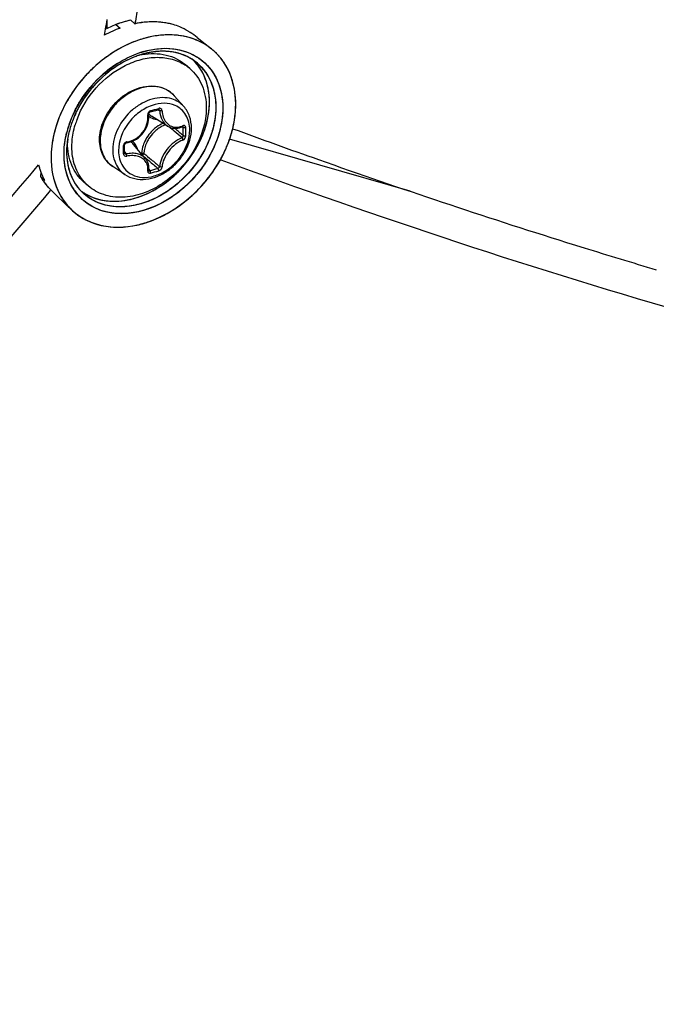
# Model space of a CAD drawing. Header units: millimetres. Extents: x 0 to 420, y 0 to 297.
# Tile 492 of 514: x 373.28 to 376.98, y 210.02 to 215.73. Entities that reach past the tile are written whole.
import ezdxf

# ---------------------------------------------------------------- set-up
doc = ezdxf.new("R2010")
doc.units = ezdxf.units.MM
doc.header["$LTSCALE"] = 23.1
doc.layers.get('0').update_dxf_attribs({"linetype": 'CONTINUOUS'})

msp = doc.modelspace()

# ---------------------------------------------------------------- linework, layer by layer
at = {"color": 7, "linetype": 'Continuous'}
for p, q in [((373.7903, 215.6782), (373.7903, 215.7289)), ((373.841, 215.7004), (373.7903, 215.6782)), ((373.841, 215.7004), (373.8655, 215.6802)), ((373.9276, 215.7254), (373.9521, 215.7052)), ((373.9541, 215.7209), (373.9514, 215.7053)), ((373.9544, 215.7204), (373.9519, 215.7048)), ((373.9521, 215.7052), (373.9531, 215.7054)), ((373.9531, 215.7054), (373.9521, 215.7052)), ((373.9531, 215.7054), (373.9521, 215.7052)), ((373.7754, 215.6388), (373.7814, 215.6742)), ((373.7759, 215.6381), (373.7817, 215.6737)), ((373.7903, 215.6782), (373.7814, 215.6742)), ((374.3131, 215.6253), (374.3954, 215.5596)), ((373.9845, 215.5244), (373.9852, 215.5246)), ((373.9845, 215.5243), (373.9852, 215.5244)), ((373.99, 215.5405), (373.9908, 215.5407)), ((373.9908, 215.5407), (373.9912, 215.5408)), ((373.9967, 215.5286), (373.9944, 215.5278)), ((373.9967, 215.5286), (373.9944, 215.5279)), ((373.8361, 215.4656), (373.8463, 215.4723)), ((374.2707, 215.445), (374.2457, 215.4667)), ((373.7137, 215.4522), (373.7132, 215.4517)), ((374.2356, 215.2251), (374.1802, 215.2876)), ((374.0405, 215.1937), (374.0554, 215.1979)), ((374.0522, 215.232), (374.0519, 215.2319)), ((374.0522, 215.232), (374.0519, 215.2319)), ((374.0847, 215.2065), (374.0959, 215.2005)), ((374.1417, 215.1113), (374.0488, 215.1688)), ((373.5556, 215.0713), (373.5558, 215.0723)), ((374.182, 215.0989), (374.1843, 215.0969)), ((374.2255, 215.107), (374.2325, 215.1033)), ((374.2293, 215.1089), (374.2284, 215.1082)), ((374.2284, 215.1082), (374.2297, 215.1086)), ((374.2297, 215.1086), (374.2303, 215.1087)), ((374.5192, 215.0968), (374.5192, 215.0969)), ((373.5614, 215.0362), (373.561, 215.0332)), ((373.562, 215.0359), (373.562, 215.0362)), ((373.5623, 215.0359), (373.5623, 215.0363)), ((375.548, 214.7339), (374.5009, 215.0361)), ((373.8923, 214.9842), (373.8922, 215.0029)), ((373.8922, 214.9556), (373.8923, 214.9791)), ((373.8923, 214.9791), (373.8923, 214.9842)), ((373.8923, 214.9625), (373.9016, 214.9501)), ((374.0138, 214.9224), (373.9438, 215.0058)), ((373.9908, 214.9552), (373.9872, 214.9542)), ((374.0005, 214.9384), (374.0161, 214.9251)), ((374.0161, 214.9251), (374.0339, 214.9101)), ((374.4523, 214.9145), (374.4472, 214.9163)), ((374.4524, 214.9143), (374.4473, 214.9162)), ((373.4068, 214.8451), (373.405, 214.8191)), ((373.8942, 214.8308), (373.8244, 214.8767)), ((374.0317, 214.8542), (374.0326, 214.8534)), ((374.0324, 214.8613), (374.0384, 214.8531)), ((374.0326, 214.8534), (374.0335, 214.8529)), ((373.405, 214.8191), (373.4286, 214.797)), ((373.4213, 214.7921), (373.4208, 214.7928)), ((373.4214, 214.7921), (373.4209, 214.7929)), ((373.4282, 214.7978), (373.4286, 214.797)), ((373.4286, 214.797), (373.4282, 214.7977)), ((373.6815, 214.7647), (373.6565, 214.7863)), ((373.4483, 214.7566), (373.4719, 214.7345)), ((373.4628, 214.7421), (373.4601, 214.7389)), ((373.4629, 214.742), (373.4603, 214.7388)), ((373.497, 214.7083), (373.4719, 214.7345)), ((373.497, 214.7083), (373.586, 214.6249)), ((373.5896, 214.6216), (373.5903, 214.621)), ((373.5896, 214.6215), (373.5903, 214.6209)), ((376.4558, 214.4376), (376.4886, 214.4273)), ((376.4886, 214.4273), (376.5575, 214.4059))]:
    msp.add_line(p, q, dxfattribs=at)
for points in [[(374.0326, 215.1707), (374.0317, 215.1812), (374.0318, 215.1826), (374.032, 215.1841), (374.0325, 215.1857), (374.0331, 215.1872), (374.034, 215.1887), (374.035, 215.19), (374.0361, 215.1912), (374.0373, 215.1922), (374.0386, 215.193), (374.04, 215.1936), (374.0405, 215.1937)], [(374.0554, 215.1979), (374.0642, 215.2004), (374.073, 215.203), (374.0879, 215.2074)], [(374.0879, 215.2074), (374.0885, 215.2076), (374.0895, 215.2077), (374.0904, 215.2076), (374.0912, 215.2074), (374.0915, 215.2073)], [(373.903, 215.0143), (373.9127, 215.0161), (373.9253, 215.0197), (373.9377, 215.0243), (373.9497, 215.03), (373.9612, 215.0368), (373.9721, 215.0445), (373.9823, 215.0532), (373.9918, 215.0626), (374.0005, 215.0729), (374.0082, 215.0837), (374.015, 215.0952), (374.0207, 215.1072), (374.0254, 215.1195), (374.0289, 215.1321), (374.0313, 215.1449), (374.0325, 215.1578), (374.0326, 215.1707)], [(374.1416, 215.1113), (374.1453, 215.1091), (374.1537, 215.1051), (374.1626, 215.102), (374.1718, 215.1), (374.1813, 215.0989)], [(374.1813, 215.0989), (374.1911, 215.0989), (374.201, 215.1), (374.211, 215.1021), (374.221, 215.1052), (374.2284, 215.1082)], [(373.8922, 215.0029), (373.8922, 215.0037), (373.8925, 215.005), (373.893, 215.0064), (373.8937, 215.0078), (373.8946, 215.0091), (373.8957, 215.0104), (373.8969, 215.0115), (373.8983, 215.0124), (373.8997, 215.0132), (373.9011, 215.0138), (373.9026, 215.0142), (373.903, 215.0143)], [(373.8929, 214.9532), (373.8926, 214.9537), (373.8923, 214.9544), (373.8922, 214.9552), (373.8922, 214.9556)], [(374.0271, 214.8999), (374.0233, 214.9083), (374.0186, 214.9162), (374.0139, 214.9224)], [(374.0317, 214.8551), (374.0325, 214.8623), (374.0327, 214.8722), (374.0318, 214.8818), (374.0299, 214.8911), (374.0271, 214.8999)], [(374.0317, 214.8542), (374.0317, 214.8542), (374.0317, 214.8541), (374.0317, 214.8542), (374.0317, 214.8545), (374.0317, 214.8551)]]:
    msp.add_lwpolyline(points, dxfattribs=at)
for centre, radius, start, end in [((359.6362, 217.9581), 14.3288, 350.82654, 351.04884), ((374.0602, 215.1092), 0.6305, 108.9539, 110.345), ((374.056, 215.1213), 0.6177, 107.5439, 108.9541), ((374.0521, 215.1338), 0.6045, 106.1132, 107.5439), ((374.0485, 215.1464), 0.5915, 104.6617, 106.1133), ((374.0452, 215.1588), 0.5786, 103.1888, 104.6617), ((374.0422, 215.1715), 0.5656, 101.6934, 103.189), ((374.0632, 215.1692), 0.5474, 98.9734, 101.6025), ((374.0632, 215.1693), 0.5473, 98.9734, 101.6041), ((374.0604, 215.1869), 0.5295, 96.6889, 98.9718), ((374.0604, 215.1869), 0.5294, 96.6886, 98.9718), ((374.0582, 215.2065), 0.5098, 93.8318, 96.6928), ((374.0568, 215.2269), 0.4893, 91.4737, 93.8283), ((374.0568, 215.2269), 0.4893, 91.4736, 93.8285), ((374.0563, 215.246), 0.4702, 88.3667, 91.4766), ((374.0567, 215.2629), 0.4533, 85.9726, 88.3618), ((374.058, 215.2796), 0.4366, 82.5485, 85.9784), ((374.06, 215.2952), 0.4208, 80.1966, 82.5411), ((374.0623, 215.3088), 0.407, 76.2109, 80.2031), ((374.0651, 215.3203), 0.3952, 74.1671, 76.2009), ((374.0695, 215.3351), 0.3798, 67.9223, 74.1936), ((374.1141, 215.0211), 0.7045, 116.3157, 118.7366), ((374.1067, 215.0361), 0.6879, 114.6896, 116.3131), ((374.0946, 215.0629), 0.6585, 110.3601, 114.7112), ((373.9842, 215.1959), 0.5414, 59.3036, 65.0967), ((374.0028, 215.2281), 0.5043, 58.4916, 59.2454), ((374.0073, 215.2355), 0.4956, 57.7228, 58.4917), ((374.1669, 215.2669), 0.3717, 66.7087, 67.7143), ((374.137, 215.0353), 0.5128, 107.2183, 110.3852), ((374.1346, 215.0427), 0.505, 106.8911, 109.0217), ((374.1341, 215.0454), 0.5024, 107.323, 109.0726), ((374.1502, 215.0285), 0.5364, 107.2419, 108.7576), ((374.1295, 215.0601), 0.4869, 106.1133, 107.3203), ((374.1323, 215.0505), 0.497, 106.0997, 107.2079), ((374.0656, 215.1245), 0.408, 100.9812, 101.3549), ((374.1315, 215.0528), 0.4945, 106.0617, 106.8866), ((374.0647, 215.1288), 0.4037, 99.9879, 100.9823), ((374.1448, 215.0462), 0.518, 106.1134, 107.3858), ((374.128, 215.0652), 0.4817, 105.9539, 106.1107), ((374.1297, 215.0591), 0.488, 105.118, 106.062), ((374.1273, 215.0677), 0.4791, 105.1131, 105.9545), ((374.1294, 215.0603), 0.4867, 104.8378, 105.8266), ((374.128, 215.0654), 0.4814, 104.2982, 105.1178), ((374.1265, 215.0706), 0.4761, 104.8171, 105.1126), ((374.1217, 215.0918), 0.4543, 97.7995, 104.9093), ((374.1245, 215.0786), 0.4678, 102.1735, 104.8241), ((374.1253, 215.0763), 0.4702, 102.206, 104.3032), ((374.1195, 215.1043), 0.4416, 97.0256, 102.2393), ((374.1199, 215.1003), 0.4456, 97.7242, 102.1899), ((374.1158, 215.1313), 0.4143, 94.7319, 97.7309), ((374.1174, 215.1178), 0.4279, 96.9692, 97.6995), ((374.1152, 215.1372), 0.4084, 93.525, 96.9991), ((374.1161, 215.1282), 0.4175, 94.7478, 96.9755), ((374.1138, 215.1573), 0.3883, 88.6153, 94.7634), ((374.1151, 215.1405), 0.4051, 93.5363, 94.7428), ((374.114, 215.1618), 0.3838, 88.6194, 93.5676), ((374.1138, 215.1629), 0.3827, 87.9835, 93.5437), ((374.1141, 215.1782), 0.3673, 87.9591, 88.5841), ((374.1143, 215.184), 0.3616, 84.9477, 88.5832), ((374.1145, 215.1872), 0.3584, 84.9412, 87.9688), ((374.1145, 215.1877), 0.3579, 84.1499, 87.9618), ((374.1153, 215.1964), 0.3491, 84.1314, 84.9312), ((374.1167, 215.2089), 0.3366, 78.4453, 84.9788), ((374.1169, 215.2106), 0.3348, 78.4309, 84.164), ((374.1171, 215.2116), 0.3339, 77.9656, 84.1741), ((374.1194, 215.2235), 0.3217, 77.9177, 78.3942), ((374.1211, 215.2317), 0.3134, 74.422, 78.4069), ((374.121, 215.2308), 0.3143, 74.4428, 77.929), ((374.1215, 215.2331), 0.3119, 73.9067, 77.9342), ((374.1229, 215.2379), 0.3069, 73.9076, 74.4307), ((374.125, 215.2454), 0.2991, 66.8711, 74.4371), ((374.1254, 215.2466), 0.2979, 66.5843, 73.9187), ((374.1257, 215.2471), 0.2972, 66.8595, 73.9346), ((374.1783, 215.2879), 0.3478, 49.0636, 51.3813), ((374.1785, 215.288), 0.3475, 49.4339, 51.3906), ((374.1786, 215.2881), 0.3474, 49.4293, 51.3842), ((374.1788, 215.2883), 0.3471, 49.062, 49.4288), ((374.179, 215.2886), 0.3468, 48.3629, 49.4333), ((374.178, 215.2875), 0.3483, 44.9652, 49.0592), ((374.1787, 215.2882), 0.3473, 48.3608, 49.0631), ((374.1769, 215.2864), 0.3498, 41.2183, 48.3492), ((374.1782, 215.2877), 0.348, 44.9615, 48.3584), ((374.1761, 215.2857), 0.3509, 41.9039, 44.9607), ((374.1763, 215.2858), 0.3507, 41.9065, 44.9646), ((374.2144, 214.9036), 0.6774, 122.9123, 132.4273), ((374.2137, 214.9046), 0.6763, 123.9467, 130.9204), ((374.1393, 215.0305), 0.5181, 109.0704, 110.4308), ((374.1286, 215.2543), 0.2895, 66.5433, 66.8256), ((374.1295, 215.2564), 0.2872, 63.2025, 66.8391), ((374.1295, 215.2563), 0.2874, 63.862, 66.5523), ((374.1299, 215.2573), 0.2863, 63.1854, 66.5489), ((374.1043, 215.2528), 0.2542, 49.1138, 56.5118), ((374.131, 215.2594), 0.2839, 62.9327, 63.8583), ((374.1314, 215.2602), 0.283, 62.9211, 63.1792), ((374.1354, 215.2678), 0.2744, 51.4497, 62.9668), ((374.1356, 215.268), 0.2742, 51.4535, 62.9817), ((374.0926, 215.2901), 0.2837, 42.6538, 45.6927), ((374.093, 215.2905), 0.2832, 42.6021, 45.7158), ((374.0917, 215.2893), 0.2849, 42.0025, 42.6552), ((374.0921, 215.2897), 0.2844, 41.9998, 42.6077), ((374.0921, 215.2897), 0.2844, 41.9994, 42.6035), ((374.0892, 215.2872), 0.2882, 34.7184, 41.9867), ((374.1265, 215.2579), 0.2877, 34.746, 51.2762), ((374.1736, 215.2834), 0.3543, 37.7797, 41.9029), ((374.1748, 215.2844), 0.3527, 41.2261, 41.9058), ((374.1738, 215.2836), 0.354, 39.5241, 41.2254), ((374.1739, 215.2837), 0.3538, 39.5218, 41.2241), ((374.1704, 215.2809), 0.3583, 34.7268, 39.5137), ((374.1723, 215.2823), 0.356, 37.7856, 39.5239), ((374.1706, 215.2811), 0.3581, 35.6838, 37.7821), ((374.1702, 215.2808), 0.3586, 35.24, 37.7844), ((374.169, 215.2799), 0.36, 35.2378, 35.6851), ((374.1681, 215.2793), 0.3612, 34.732, 35.2377), ((374.1687, 215.2797), 0.3604, 34.7269, 35.2416), ((374.1618, 215.275), 0.3688, 29.5143, 34.7143), ((374.1672, 215.2786), 0.3623, 34.1645, 34.7334), ((374.1678, 215.279), 0.3616, 34.1603, 34.7268), ((374.1614, 215.2748), 0.3692, 29.5143, 34.1452), ((374.1664, 215.2781), 0.3632, 33.6712, 34.1645), ((374.2232, 214.8933), 0.6909, 130.9008, 132.2846), ((374.2337, 214.8819), 0.7065, 132.3949, 148.8527), ((374.2343, 214.8815), 0.7072, 133.3719, 148.6065), ((374.2299, 214.8857), 0.7011, 132.452, 133.3507), ((374.065, 215.1855), 0.1539, 50.5352, 52.3899), ((374.0652, 215.1857), 0.1537, 47.2036, 50.5349), ((374.0646, 215.1851), 0.1545, 41.5302, 47.1948), ((374.2132, 214.8949), 0.6822, 148.6473, 151.2064), ((374.2086, 214.8979), 0.6767, 148.9151, 151.2116), ((374.2117, 214.8832), 0.7526, 153.6676, 157.5399), ((374.1574, 214.9285), 0.6065, 155.3125, 159.5973), ((374.1519, 214.9309), 0.6004, 155.3283, 159.6311), ((374.1566, 214.929), 0.6055, 155.3552, 159.5583), ((374.1881, 214.9083), 0.6537, 153.263, 156.1644), ((374.1851, 214.9098), 0.6504, 155.0542, 155.9788), ((374.1803, 214.9122), 0.645, 154.6479, 155.9169), ((374.1893, 214.9079), 0.6549, 154.56, 155.0548), ((374.1834, 214.9108), 0.6484, 153.6775, 154.6483), ((374.194, 214.9056), 0.6602, 153.2546, 154.5589), ((374.1866, 214.9092), 0.652, 153.1881, 153.6775), ((374.2015, 214.9018), 0.6686, 151.2113, 153.2534), ((374.1971, 214.9038), 0.6637, 151.2079, 153.1839), ((374.1682, 214.9238), 0.6182, 153.6767, 155.3664), ((374.1721, 214.9217), 0.6227, 153.6861, 155.3403), ((374.1754, 214.9204), 0.6262, 153.7083, 155.3285), ((374.1852, 214.9153), 0.6372, 151.5214, 153.6846), ((374.184, 214.9161), 0.6358, 151.5635, 153.7075), ((374.1786, 214.9186), 0.6299, 151.5063, 153.6718), ((374.0961, 215.2451), 0.0898, 224.1498, 225.1349), ((374.0963, 215.2454), 0.0901, 225.1677, 238.1926), ((373.5105, 217.1332), 2.0045, 285.3931, 286.8075), ((374.1313, 215.002), 0.2433, 109.0377, 109.2293), ((374.1918, 214.8915), 0.731, 158.1917, 158.5612), ((374.1963, 214.8897), 0.7359, 157.4707, 158.1536), ((374.1966, 214.8896), 0.7362, 157.5509, 158.1575), ((374.1345, 214.9297), 0.596, 158.9998, 166.1624), ((374.1475, 214.925), 0.6098, 160.8923, 161.8603), ((374.15, 214.924), 0.6125, 158.9515, 161.7579), ((374.1578, 214.9214), 0.6207, 158.9045, 160.8895), ((374.1566, 214.9218), 0.6194, 158.5831, 159.0453), ((374.1724, 214.9154), 0.6365, 155.9709, 158.9517), ((374.1718, 214.916), 0.6357, 155.9118, 158.9018), ((374.1679, 214.9172), 0.6317, 156.1661, 158.5763), ((374.1417, 214.9347), 0.5895, 159.5713, 160.5116), ((374.0951, 214.9727), 0.5108, 159.6814, 163.4379), ((374.1973, 214.9435), 0.202, 114.0645, 126.4053), ((374.0938, 214.9399), 0.5541, 166.3496, 168.4291), ((374.125, 214.9321), 0.5862, 161.8357, 166.3289), ((374.1203, 214.9337), 0.5813, 161.7466, 166.305), ((374.211, 214.9256), 0.2113, 135.0983, 148.1044), ((366.0447, 205.5372), 12.5417, 49.56104, 49.72441), ((366.7798, 206.3986), 11.4092, 49.26308, 49.56466), ((366.2012, 205.6006), 12.4061, 49.65654, 49.94798), ((374.1869, 215.2116), 0.1071, 290.317, 292.2631), ((374.1857, 215.2146), 0.1103, 292.2624, 294.0755), ((372.7673, 215.0796), 1.4654, 0.0023, 0.9288), ((372.8159, 215.0796), 1.4168, 359.0554, 0.003), ((372.769, 215.0787), 1.4783, 0.0024, 0.9289), ((372.8181, 215.0787), 1.4292, 359.0555, 0.003), ((374.0425, 214.9596), 0.4871, 171.3037, 173.5686), ((374.0332, 214.9605), 0.4778, 172.6447, 173.5728), ((374.0409, 214.9596), 0.4855, 172.5131, 173.5712), ((374.044, 214.9591), 0.4886, 170.9734, 172.6411), ((374.0509, 214.9583), 0.4956, 170.9622, 172.5115), ((373.9591, 215.0139), 0.3976, 177.2029, 179.9888), ((373.9696, 215.0135), 0.4082, 176.8588, 177.2136), ((373.9084, 214.9985), 0.0216, 99.0638, 106.7637), ((373.8748, 214.9478), 0.0902, 40.0257, 53.8865), ((371.745, 214.9743), 2.1407, 0.0023, 0.6425), ((371.825, 214.9743), 2.0607, 359.3452, 0.0019), ((373.8895, 214.9556), 0.00271, 351.6033, 359.3214), ((373.8596, 214.9475), 0.1114, 16.5086, 23.3442), ((381.6567, 224.0394), 11.8794, 229.89404, 230.16205), ((373.7812, 215.2877), 0.7629, 333.6777, 333.9899), ((373.787, 215.2849), 0.7565, 333.6765, 336.5845), ((373.7798, 215.2884), 0.7645, 333.6799, 333.9876), ((373.7885, 215.2842), 0.7548, 333.9855, 336.5878), ((373.7821, 215.2873), 0.762, 333.9876, 334.2589), ((381.1468, 223.3317), 11.0235, 229.81565, 230.16603), ((380.7083, 222.9022), 10.3986, 230.16047, 230.51372), ((373.7673, 215.2947), 0.7785, 330.5123, 333.6717), ((373.7666, 215.2951), 0.7793, 330.5122, 333.327), ((373.776, 215.2903), 0.7688, 333.0374, 333.3366), ((373.7776, 215.2895), 0.767, 333.3366, 333.6826), ((373.779, 215.2888), 0.7653, 333.334, 333.6776), ((373.8054, 214.9964), 0.4268, 194.7911, 196.4938), ((373.7958, 214.9935), 0.4168, 196.4914, 199.1117), ((373.7958, 214.9935), 0.4167, 196.4912, 199.112), ((373.7871, 214.9905), 0.4075, 199.1151, 200.9426), ((373.7806, 214.988), 0.4006, 200.9376, 202.4548), ((373.6636, 216.2402), 1.4368, 285.1211, 287.0773), ((373.6642, 216.2383), 1.4495, 285.1302, 287.0863), ((373.7304, 214.9974), 0.371, 208.7265, 210.7074), ((373.7725, 214.9847), 0.3918, 202.4502, 205.2408), ((373.7259, 214.9947), 0.3658, 210.7075, 212.7071), ((373.7251, 214.9942), 0.3648, 210.7055, 213.5023), ((373.7615, 214.9794), 0.3796, 205.2384, 208.5971), ((373.7614, 214.9794), 0.3795, 205.2384, 208.5963), ((373.7229, 214.9929), 0.3623, 212.7092, 213.5067), ((373.721, 214.9916), 0.36, 213.6457, 214.7264), ((373.7168, 214.9887), 0.3549, 213.6295, 220.8398), ((373.7185, 214.9898), 0.3569, 214.7252, 216.758), ((373.848, 214.9569), 0.2543, 221.708, 229.0965), ((373.7157, 214.9877), 0.3535, 216.7585, 218.8044), ((373.7134, 214.9859), 0.3505, 218.8046, 220.8622), ((373.8594, 214.9158), 0.3128, 210.7901, 214.7141), ((373.8573, 214.9147), 0.3104, 211.0881, 222.7444), ((373.8531, 214.9116), 0.3052, 214.7236, 222.4961), ((373.847, 214.9307), 0.286, 212.4396, 214.729), ((373.8424, 214.9275), 0.2804, 212.3932, 214.4557), ((373.8462, 214.9301), 0.285, 214.1929, 214.455), ((373.8458, 214.9298), 0.2845, 214.455, 214.7178), ((373.8395, 214.9255), 0.2769, 214.4595, 214.7269), ((373.8431, 214.928), 0.2813, 214.7269, 215.0192), ((373.845, 214.9293), 0.2836, 214.7319, 215.057), ((373.8377, 214.9241), 0.2746, 214.9928, 226.7807), ((373.8377, 214.9239), 0.2745, 215.0081, 226.7584), ((373.8079, 214.9611), 0.2812, 231.4053, 232.6024), ((373.8077, 214.9609), 0.2809, 231.4064, 232.5935), ((373.809, 214.9626), 0.283, 232.5931, 236.2897), ((373.8088, 214.9623), 0.2827, 232.5969, 236.2885), ((373.8105, 214.9648), 0.2857, 236.2889, 238.5573), ((373.8104, 214.9648), 0.2856, 236.2886, 238.5626), ((373.8103, 214.9645), 0.2854, 236.2874, 238.5544), ((373.8498, 214.8967), 0.3795, 208.252, 208.5027), ((373.8494, 214.8966), 0.3791, 208.289, 208.5081), ((373.8415, 214.8921), 0.3701, 208.4792, 214.6989), ((373.8289, 214.8834), 0.3548, 214.7064, 226.7754), ((373.8237, 214.8784), 0.3475, 226.8244, 227.647), ((373.8241, 214.8787), 0.348, 226.8293, 227.7933), ((373.8236, 214.8782), 0.3473, 226.8295, 227.6451), ((373.8291, 215.1428), 0.6196, 286.1189, 289.4534), ((373.8287, 215.144), 0.6209, 286.4883, 289.4526), ((373.8381, 215.1116), 0.5872, 282.3173, 286.1187), ((373.8386, 215.1096), 0.5851, 282.3116, 285.7191), ((373.8354, 215.1213), 0.5972, 285.3554, 285.7094), ((373.8344, 215.1249), 0.601, 285.7095, 286.104), ((373.8348, 215.1237), 0.5997, 285.7065, 286.1108), ((373.8335, 215.1282), 0.6044, 286.1021, 286.4733), ((373.8338, 215.1271), 0.6032, 286.1108, 286.476), ((373.8327, 215.1309), 0.6072, 286.4732, 286.7889), ((387.0885, 248.3969), 35.585, 252.78602, 253.49148)]:
    msp.add_arc(centre, radius, start, end, dxfattribs=at)
for points, knots in [([(374.1678, 218.5889), (374.1678, 218.3359), (374.1513, 217.3768), (374.0672, 216.4178), (373.9544, 215.7204)], [0, 0, 0, 0, 0.263653, 1, 1, 1, 1]), ([(374.308, 215.6108), (374.2637, 215.629), (374.1631, 215.6488), (374.0061, 215.6279), (373.8503, 215.5616), (373.7565, 215.4919), (373.713, 215.4516)], [0, 0, 0, 0, 0.222342, 0.46366, 0.724676, 1, 1, 1, 1]), ([(374.3068, 215.6113), (374.261, 215.6299), (374.1568, 215.6495), (374.0528, 215.6338), (374.001, 215.6188)], [0, 0, 0, 0, 0.478686, 1, 1, 1, 1]), ([(374.001, 215.6188), (373.9753, 215.6114), (373.8705, 215.5734), (373.7757, 215.5096), (373.7137, 215.4522)], [0, 0, 0, 0, 0.240548, 1, 1, 1, 1]), ([(373.8463, 215.4723), (373.8578, 215.4797), (373.9033, 215.5071), (373.9524, 215.5287), (373.99, 215.5405)], [0, 0, 0, 0, 0.256627, 1, 1, 1, 1]), ([(373.9912, 215.5408), (374.0487, 215.5587), (374.1656, 215.5747), (374.2793, 215.5359), (374.3238, 215.505)], [0, 0, 0, 0, 0.526189, 1, 1, 1, 1]), ([(373.9947, 215.5264), (374.04, 215.5343), (374.1101, 215.5344), (374.194, 215.5043), (374.2298, 215.4804), (374.2457, 215.4667)], [0, 0, 0, 0, 0.519582, 0.762838, 1, 1, 1, 1]), ([(374.001, 215.5438), (374.0577, 215.5601), (374.1728, 215.5735), (374.3343, 215.5158), (374.4414, 215.3838), (374.4735, 215.2091), (374.4344, 215.0213), (374.3034, 214.7897), (374.1287, 214.6595), (374.0012, 214.6226)], [0, 0, 0, 0, 0.121621, 0.231441, 0.339036, 0.455715, 0.58604, 0.726441, 1, 1, 1, 1]), ([(373.6161, 215.1501), (373.6408, 215.2168), (373.7173, 215.3409), (373.8586, 215.4521), (373.986, 215.5011), (374.0799, 215.5144), (374.1686, 215.5038), (374.2215, 215.4801), (374.2446, 215.4648)], [0, 0, 0, 0, 0.270012, 0.538889, 0.665622, 0.784297, 0.895035, 1, 1, 1, 1]), ([(373.97, 215.5202), (373.9516, 215.5139), (373.8767, 215.4832), (373.8088, 215.4365), (373.7634, 215.3952)], [0, 0, 0, 0, 0.241113, 1, 1, 1, 1]), ([(373.9584, 215.5161), (373.9411, 215.5096), (373.8711, 215.4793), (373.8073, 215.435), (373.7645, 215.3962)], [0, 0, 0, 0, 0.24182, 1, 1, 1, 1]), ([(373.9584, 215.516), (373.9411, 215.5096), (373.8711, 215.4793), (373.8074, 215.435), (373.7645, 215.3963)], [0, 0, 0, 0, 0.241812, 1, 1, 1, 1]), ([(374.3065, 215.4824), (374.3349, 215.4597), (374.3843, 215.4009), (374.4221, 215.2887), (374.4231, 215.1623), (374.3762, 214.9854), (374.2406, 214.7886), (374.0748, 214.6867), (373.9866, 214.6613)], [0, 0, 0, 0, 0.104524, 0.214592, 0.333967, 0.462949, 0.735941, 1, 1, 1, 1]), ([(374.3729, 215.1505), (374.3859, 215.2101), (374.3915, 215.3292), (374.3398, 215.4395), (374.3034, 215.48)], [0, 0, 0, 0, 0.52857, 1, 1, 1, 1]), ([(374.3729, 215.1505), (374.3859, 215.2101), (374.3915, 215.3292), (374.3398, 215.4395), (374.3034, 215.48)], [0, 0, 0, 0, 0.528563, 1, 1, 1, 1]), ([(374.3065, 215.4824), (374.3376, 215.4575), (374.391, 215.3914), (374.4264, 215.2649), (374.4178, 215.1243), (374.3852, 215.0322), (374.3629, 214.9873)], [0, 0, 0, 0, 0.222971, 0.459982, 0.719377, 1, 1, 1, 1]), ([(374.3222, 215.5061), (374.3585, 215.4813), (374.4221, 215.4125), (374.4667, 215.2747), (374.4601, 215.1196), (374.4246, 215.0178), (374.4, 214.9681)], [0, 0, 0, 0, 0.223214, 0.459267, 0.718396, 1, 1, 1, 1]), ([(374.5192, 215.0967), (374.5356, 215.164), (374.5474, 215.2982), (374.5032, 215.4277), (374.4687, 215.4795)], [0, 0, 0, 0, 0.526874, 1, 1, 1, 1]), ([(373.7132, 215.4517), (373.6913, 215.4315), (373.6095, 215.347), (373.5457, 215.2447), (373.5131, 215.1631)], [0, 0, 0, 0, 0.253077, 1, 1, 1, 1]), ([(373.713, 215.4516), (373.6949, 215.4348), (373.6261, 215.365), (373.5697, 215.2828), (373.5372, 215.217)], [0, 0, 0, 0, 0.251571, 1, 1, 1, 1]), ([(374.4, 215.4287), (374.4301, 215.3853), (374.4697, 215.2761), (374.4575, 215.0969), (374.3839, 214.9187), (374.2593, 214.7634), (374.0996, 214.6506), (373.9245, 214.5957), (373.7548, 214.6089), (373.6622, 214.6682), (373.6281, 214.7054)], [0, 0, 0, 0, 0.111601, 0.235694, 0.371611, 0.512961, 0.65114, 0.778817, 0.893431, 1, 1, 1, 1]), ([(374.3629, 215.4219), (374.3907, 215.3817), (374.4278, 215.2811), (374.4184, 215.1156), (374.3528, 214.95), (374.2401, 214.8041), (374.0943, 214.6958), (373.9327, 214.639), (373.7741, 214.6431), (373.6839, 214.6919), (373.6497, 214.724)], [0, 0, 0, 0, 0.111188, 0.234535, 0.369608, 0.510439, 0.648802, 0.777413, 0.893182, 1, 1, 1, 1]), ([(374.2707, 215.445), (374.2859, 215.4319), (374.3136, 215.4014), (374.3546, 215.3268), (374.3658, 215.2611), (374.3658, 215.2174)], [0, 0, 0, 0, 0.238021, 0.481682, 1, 1, 1, 1]), ([(374.3729, 215.1505), (374.3845, 215.2038), (374.3912, 215.3097), (374.3541, 215.411), (374.3261, 215.4513)], [0, 0, 0, 0, 0.526211, 1, 1, 1, 1]), ([(374.5192, 215.0969), (374.5345, 215.1595), (374.5466, 215.2841), (374.5114, 215.406), (374.4827, 215.4567)], [0, 0, 0, 0, 0.525255, 1, 1, 1, 1]), ([(374.5192, 215.0968), (374.5345, 215.1594), (374.5466, 215.2841), (374.5114, 215.406), (374.4827, 215.4567)], [0, 0, 0, 0, 0.525179, 1, 1, 1, 1]), ([(373.6043, 215.2024), (373.6137, 215.2212), (373.6555, 215.2953), (373.711, 215.3615), (373.7583, 215.4045)], [0, 0, 0, 0, 0.2481, 1, 1, 1, 1]), ([(374.1589, 215.3075), (374.1427, 215.32), (374.1033, 215.3391), (374.0358, 215.3445), (373.9651, 215.3281), (373.897, 215.2919), (373.8366, 215.2389), (373.775, 215.1549), (373.7505, 215.0772), (373.7505, 215.0272)], [0, 0, 0, 0, 0.104897, 0.216899, 0.338904, 0.47012, 0.607003, 0.744549, 1, 1, 1, 1]), ([(373.7552, 215.0977), (373.7678, 215.1474), (373.8189, 215.241), (373.9042, 215.305), (373.9516, 215.3245)], [0, 0, 0, 0, 0.499995, 1, 1, 1, 1]), ([(373.9516, 215.3245), (373.9722, 215.333), (374.0141, 215.3449), (374.0779, 215.3454), (374.136, 215.3268), (374.1675, 215.302), (374.1802, 215.2876)], [0, 0, 0, 0, 0.270574, 0.524505, 0.765155, 1, 1, 1, 1]), ([(374.1661, 215.2693), (374.1485, 215.2746), (374.1098, 215.2796), (374.0502, 215.2703), (373.9911, 215.2454), (373.9176, 215.1939), (373.8476, 215.1054), (373.8232, 215.0174), (373.8232, 214.9752)], [0, 0, 0, 0, 0.108641, 0.225762, 0.35139, 0.483442, 0.751147, 1, 1, 1, 1]), ([(374.185, 215.2312), (374.1654, 215.2398), (374.1196, 215.2484), (374.0745, 215.2397), (374.0522, 215.232)], [0, 0, 0, 0, 0.475969, 1, 1, 1, 1]), ([(374.2356, 215.2251), (374.2265, 215.2353), (374.2051, 215.2536), (374.1795, 215.2652), (374.1661, 215.2693)], [0, 0, 0, 0, 0.49562, 1, 1, 1, 1]), ([(374.3658, 215.2174), (374.3658, 215.1333), (374.324, 215.0029), (374.2191, 214.863), (374.1168, 214.7757), (374.0018, 214.7175), (373.8833, 214.6934), (373.7713, 214.7068), (373.7075, 214.7422), (373.6815, 214.7647)], [0, 0, 0, 0, 0.256473, 0.394543, 0.531644, 0.662632, 0.784011, 0.89531, 1, 1, 1, 1]), ([(374.0512, 215.2317), (374.0242, 215.2223), (373.9723, 215.1932), (373.8917, 215.1118), (373.8571, 215.0253), (373.8571, 214.9695)], [0, 0, 0, 0, 0.249772, 0.51087, 1, 1, 1, 1]), ([(374.0426, 215.2007), (374.0376, 215.1993), (374.0288, 215.1924), (374.0258, 215.1815), (374.0264, 215.1764)], [0, 0, 0, 0, 0.497141, 1, 1, 1, 1]), ([(374.0264, 215.1763), (374.0278, 215.1768), (374.03, 215.1775), (374.0319, 215.1796), (374.0318, 215.1805)], [0, 0, 0, 0, 0.63264, 1, 1, 1, 1]), ([(374.0426, 215.2007), (374.0426, 215.1998), (374.0427, 215.1975), (374.0421, 215.1942), (374.0405, 215.1937)], [0, 0, 0, 0, 0.348, 1, 1, 1, 1]), ([(374.0901, 215.2144), (374.0902, 215.2135), (374.0903, 215.2112), (374.0895, 215.2079), (374.0879, 215.2074)], [0, 0, 0, 0, 0.339767, 1, 1, 1, 1]), ([(374.1092, 215.2003), (374.109, 215.2048), (374.1057, 215.212), (374.097, 215.2155), (374.0923, 215.215), (374.0901, 215.2144)], [0, 0, 0, 0, 0.502703, 0.74499, 1, 1, 1, 1]), ([(374.0959, 215.2005), (374.0958, 215.2012), (374.0952, 215.2039), (374.0933, 215.2063), (374.0915, 215.2073)], [0, 0, 0, 0, 0.264576, 1, 1, 1, 1]), ([(374.0959, 215.2005), (374.0968, 215.1822), (374.1044, 215.1476), (374.1279, 215.1198), (374.1416, 215.1113)], [0, 0, 0, 0, 0.531229, 1, 1, 1, 1]), ([(374.1092, 215.2002), (374.1069, 215.1996), (374.1024, 215.1991), (374.0978, 215.1996), (374.0959, 215.2005)], [0, 0, 0, 0, 0.5364, 1, 1, 1, 1]), ([(374.1092, 215.2003), (374.11, 215.1878), (374.1143, 215.1641), (374.1306, 215.1332), (374.1558, 215.1118), (374.1765, 215.1061), (374.1868, 215.1054)], [0, 0, 0, 0, 0.279104, 0.533854, 0.769255, 1, 1, 1, 1]), ([(374.27, 215.0887), (374.27, 215.1044), (374.2666, 215.1348), (374.2497, 215.1765), (374.2222, 215.2102), (374.1979, 215.2255), (374.185, 215.2312)], [0, 0, 0, 0, 0.267263, 0.518158, 0.759229, 1, 1, 1, 1]), ([(374.2799, 215.0999), (374.2799, 215.1229), (374.2732, 215.1684), (374.2502, 215.2086), (374.2356, 215.2251)], [0, 0, 0, 0, 0.512429, 1, 1, 1, 1]), ([(373.5133, 215.1635), (373.5071, 215.1482), (373.4854, 215.0882), (373.4719, 215.025), (373.4677, 214.9778)], [0, 0, 0, 0, 0.257588, 1, 1, 1, 1]), ([(373.5114, 215.1587), (373.5055, 215.1439), (373.4847, 215.0853), (373.4718, 215.0239), (373.4677, 214.978)], [0, 0, 0, 0, 0.257376, 1, 1, 1, 1]), ([(373.589, 215.1399), (373.5858, 215.1313), (373.5741, 215.0973), (373.5656, 215.0622), (373.5614, 215.0358)], [0, 0, 0, 0, 0.255568, 1, 1, 1, 1]), ([(373.589, 215.1399), (373.5858, 215.1313), (373.5741, 215.0975), (373.5656, 215.0625), (373.5615, 215.0362)], [0, 0, 0, 0, 0.255552, 1, 1, 1, 1]), ([(373.6614, 214.7211), (373.6897, 214.7038), (373.7547, 214.6783), (373.9028, 214.6698), (374.0968, 214.741), (374.2802, 214.9125), (374.3553, 215.0693), (374.3729, 215.1505)], [0, 0, 0, 0, 0.105314, 0.217372, 0.465395, 0.735981, 1, 1, 1, 1]), ([(373.905, 215.0198), (373.9227, 215.0226), (373.9578, 215.0357), (373.9994, 215.0729), (374.025, 215.1222), (374.0285, 215.159), (374.0264, 215.1764)], [0, 0, 0, 0, 0.24849, 0.504031, 0.757203, 1, 1, 1, 1]), ([(373.9512, 214.6935), (374.0535, 214.7231), (374.2411, 214.8484), (374.3501, 215.0452), (374.3729, 215.1505)], [0, 0, 0, 0, 0.496993, 1, 1, 1, 1]), ([(374.0325, 215.1688), (374.0358, 215.1664), (374.0498, 215.1574), (374.066, 215.1522), (374.0784, 215.1504)], [0, 0, 0, 0, 0.245283, 1, 1, 1, 1]), ([(374.3262, 215.0183), (374.3315, 215.029), (374.351, 215.0716), (374.3655, 215.1164), (374.3729, 215.1505)], [0, 0, 0, 0, 0.255254, 1, 1, 1, 1]), ([(373.5923, 214.7531), (373.5654, 214.7972), (373.5318, 214.9049), (373.542, 215.0157), (373.5556, 215.0713)], [0, 0, 0, 0, 0.474035, 1, 1, 1, 1]), ([(373.5864, 214.9924), (373.5864, 215.0027), (373.5881, 215.0452), (373.5963, 215.0874), (373.6055, 215.1183)], [0, 0, 0, 0, 0.242407, 1, 1, 1, 1]), ([(373.7469, 215.0329), (373.7469, 215.0382), (373.7476, 215.06), (373.7511, 215.0817), (373.7552, 215.0977)], [0, 0, 0, 0, 0.244438, 1, 1, 1, 1]), ([(373.881, 214.8799), (373.8915, 214.8632), (373.9204, 214.8334), (373.9805, 214.8119), (374.0482, 214.815), (374.1163, 214.8409), (374.1785, 214.8864), (374.2434, 214.9641), (374.27, 215.0399), (374.27, 215.0887)], [0, 0, 0, 0, 0.105488, 0.213714, 0.331476, 0.460622, 0.598286, 0.738716, 1, 1, 1, 1]), ([(373.8942, 214.8308), (373.9113, 214.8196), (373.9511, 214.8033), (374.0167, 214.8006), (374.0835, 214.8179), (374.1466, 214.8528), (374.2017, 214.9025), (374.258, 214.981), (374.2799, 215.0532), (374.2799, 215.0999)], [0, 0, 0, 0, 0.11076, 0.226584, 0.349536, 0.479279, 0.613227, 0.747471, 1, 1, 1, 1]), ([(374.0773, 215.1061), (374.0694, 215.1002), (374.0395, 215.0749), (374.0162, 215.0415), (374.0049, 215.0144)], [0, 0, 0, 0, 0.251119, 1, 1, 1, 1]), ([(374.1289, 215.1193), (374.1227, 215.1169), (374.098, 215.1058), (374.0758, 215.0892), (374.0614, 215.0747)], [0, 0, 0, 0, 0.242416, 1, 1, 1, 1]), ([(374.1868, 215.1054), (374.1898, 215.1052), (374.2025, 215.1051), (374.2151, 215.1078), (374.2241, 215.1112)], [0, 0, 0, 0, 0.242499, 1, 1, 1, 1]), ([(374.2307, 215.1139), (374.2307, 215.1133), (374.2307, 215.1116), (374.2302, 215.1097), (374.2293, 215.1089)], [0, 0, 0, 0, 0.296838, 1, 1, 1, 1]), ([(374.2325, 215.1033), (374.2326, 215.1039), (374.2325, 215.1059), (374.2314, 215.108), (374.2302, 215.1087)], [0, 0, 0, 0, 0.295427, 1, 1, 1, 1]), ([(374.2471, 215.1027), (374.2471, 215.1067), (374.2447, 215.1134), (374.2366, 215.1157), (374.2326, 215.1147), (374.2307, 215.1139)], [0, 0, 0, 0, 0.500392, 0.734456, 1, 1, 1, 1]), ([(374.2471, 215.1027), (374.2447, 215.1017), (374.2397, 215.1011), (374.2345, 215.102), (374.2325, 215.1033)], [0, 0, 0, 0, 0.520163, 1, 1, 1, 1]), ([(374.4684, 214.9564), (374.474, 214.9678), (374.4945, 215.0132), (374.5104, 215.0607), (374.5192, 215.0968)], [0, 0, 0, 0, 0.254671, 1, 1, 1, 1]), ([(374.4812, 214.9843), (374.4852, 214.9935), (374.5002, 215.0301), (374.5122, 215.068), (374.5192, 215.0967)], [0, 0, 0, 0, 0.253897, 1, 1, 1, 1]), ([(374.519, 215.0966), (374.6846, 215.0361), (375.3263, 214.8053), (375.9731, 214.5886), (376.4558, 214.4376)], [0, 0, 0, 0, 0.258467, 1, 1, 1, 1]), ([(373.5915, 214.7544), (373.5665, 214.7958), (373.5342, 214.8955), (373.5404, 214.9989), (373.551, 215.051)], [0, 0, 0, 0, 0.475713, 1, 1, 1, 1]), ([(373.5585, 215.014), (373.5535, 214.9699), (373.5555, 214.8838), (373.588, 214.8031), (373.6105, 214.77)], [0, 0, 0, 0, 0.525525, 1, 1, 1, 1]), ([(373.5584, 215.014), (373.5536, 214.9714), (373.5552, 214.8884), (373.5849, 214.81), (373.6056, 214.7773)], [0, 0, 0, 0, 0.525039, 1, 1, 1, 1]), ([(373.5584, 215.0141), (373.5537, 214.9715), (373.5552, 214.8885), (373.5848, 214.8101), (373.6056, 214.7773)], [0, 0, 0, 0, 0.524812, 1, 1, 1, 1]), ([(373.6565, 214.7863), (373.6413, 214.7995), (373.6137, 214.83), (373.5726, 214.9045), (373.5614, 214.9702), (373.5614, 215.014)], [0, 0, 0, 0, 0.238021, 0.481682, 1, 1, 1, 1]), ([(373.6614, 214.7211), (373.7106, 214.691), (373.8369, 214.6603), (374.0306, 214.7099), (374.2059, 214.8329), (374.2936, 214.9526), (374.3262, 215.0183)], [0, 0, 0, 0, 0.214983, 0.458112, 0.726161, 1, 1, 1, 1]), ([(373.8244, 214.8767), (373.8123, 214.8847), (373.7898, 214.9043), (373.7562, 214.955), (373.7469, 215.002), (373.7469, 215.0329)], [0, 0, 0, 0, 0.241984, 0.486768, 1, 1, 1, 1]), ([(373.7505, 215.0272), (373.7505, 214.9971), (373.7593, 214.9518), (373.7915, 214.903), (373.8129, 214.8843), (373.8244, 214.8767)], [0, 0, 0, 0, 0.517982, 0.760912, 1, 1, 1, 1]), ([(373.9021, 215.0192), (373.8975, 215.0178), (373.8893, 215.0122), (373.8855, 215.0028), (373.8855, 214.9983)], [0, 0, 0, 0, 0.515676, 1, 1, 1, 1]), ([(373.905, 215.0198), (373.905, 215.0185), (373.9049, 215.0166), (373.9037, 215.0144), (373.903, 215.0143)], [0, 0, 0, 0, 0.650306, 1, 1, 1, 1]), ([(373.9618, 214.9916), (373.9605, 214.9948), (373.9545, 215.007), (373.9461, 215.0179), (373.9387, 215.0248)], [0, 0, 0, 0, 0.255247, 1, 1, 1, 1]), ([(374.0049, 215.0144), (374.0028, 215.0096), (373.9957, 214.9905), (373.9916, 214.9703), (373.9908, 214.9552)], [0, 0, 0, 0, 0.258896, 1, 1, 1, 1]), ([(374.0316, 215.0372), (374.0276, 215.0306), (374.0134, 215.0047), (374.0051, 214.9752), (374.0039, 214.9534)], [0, 0, 0, 0, 0.261592, 1, 1, 1, 1]), ([(374.2253, 215.0435), (374.2086, 215.0374), (374.1759, 215.0181), (374.1358, 214.9775), (374.1068, 214.9293), (374.0969, 214.8937), (374.0959, 214.8768)], [0, 0, 0, 0, 0.24174, 0.507568, 0.769195, 1, 1, 1, 1]), ([(374.2306, 215.031), (374.2151, 215.0251), (374.1846, 215.0068), (374.1471, 214.9687), (374.1198, 214.9236), (374.1104, 214.8903), (374.1092, 214.8745)], [0, 0, 0, 0, 0.241461, 0.507728, 0.769702, 1, 1, 1, 1]), ([(374.2253, 215.0435), (374.2263, 215.044), (374.2304, 215.047), (374.2327, 215.0524), (374.2325, 215.0562)], [0, 0, 0, 0, 0.233629, 1, 1, 1, 1]), ([(374.2307, 215.031), (374.2309, 215.0346), (374.2293, 215.0394), (374.2261, 215.0429), (374.2253, 215.0435)], [0, 0, 0, 0, 0.766459, 1, 1, 1, 1]), ([(374.2306, 215.031), (374.2329, 215.0319), (374.2415, 215.0373), (374.247, 215.0475), (374.2471, 215.0551)], [0, 0, 0, 0, 0.2401, 1, 1, 1, 1]), ([(374.2471, 215.0551), (374.2447, 215.0541), (374.2396, 215.0536), (374.2345, 215.0548), (374.2325, 215.0562)], [0, 0, 0, 0, 0.516682, 1, 1, 1, 1]), ([(373.4677, 214.9784), (373.4656, 214.9548), (373.463, 214.8656), (373.4845, 214.7746), (373.5156, 214.7169)], [0, 0, 0, 0, 0.265651, 1, 1, 1, 1]), ([(373.4677, 214.978), (373.4656, 214.9544), (373.463, 214.8654), (373.4845, 214.7747), (373.5155, 214.7171)], [0, 0, 0, 0, 0.265545, 1, 1, 1, 1]), ([(373.4677, 214.9778), (373.4656, 214.9544), (373.463, 214.866), (373.4842, 214.776), (373.5147, 214.7186)], [0, 0, 0, 0, 0.265433, 1, 1, 1, 1]), ([(373.6582, 214.7877), (373.6347, 214.8141), (373.5972, 214.8799), (373.5864, 214.9542), (373.5864, 214.9924)], [0, 0, 0, 0, 0.481107, 1, 1, 1, 1]), ([(374.4, 214.9681), (374.3615, 214.8901), (374.2547, 214.7506), (374.0422, 214.6174), (373.8418, 214.592), (373.7059, 214.6381), (373.6517, 214.6799), (373.6293, 214.704)], [0, 0, 0, 0, 0.278581, 0.547647, 0.785737, 0.894485, 1, 1, 1, 1]), ([(374.3629, 214.9873), (374.3275, 214.9156), (374.2299, 214.7869), (374.0358, 214.6614), (373.8521, 214.6323), (373.7243, 214.6681), (373.6718, 214.7032), (373.6497, 214.724)], [0, 0, 0, 0, 0.277344, 0.546146, 0.78549, 0.894711, 1, 1, 1, 1]), ([(373.8232, 214.9752), (373.8232, 214.9679), (373.8246, 214.94), (373.8316, 214.9123), (373.8404, 214.8936)], [0, 0, 0, 0, 0.261199, 1, 1, 1, 1]), ([(373.8571, 214.9695), (373.8571, 214.9534), (373.8607, 214.922), (373.873, 214.8928), (373.881, 214.8799)], [0, 0, 0, 0, 0.516185, 1, 1, 1, 1]), ([(373.8855, 214.9983), (373.8865, 214.9985), (373.889, 214.9991), (373.8922, 215.0011), (373.8922, 215.0029)], [0, 0, 0, 0, 0.335626, 1, 1, 1, 1]), ([(373.8855, 214.9508), (373.8864, 214.9509), (373.889, 214.9515), (373.8919, 214.9534), (373.8922, 214.9552)], [0, 0, 0, 0, 0.321323, 1, 1, 1, 1]), ([(373.8929, 214.9532), (373.8938, 214.952), (373.8966, 214.95), (373.8999, 214.9498), (373.9016, 214.9501)], [0, 0, 0, 0, 0.481798, 1, 1, 1, 1]), ([(374.0138, 214.9224), (374.0081, 214.9293), (373.9934, 214.9415), (373.9658, 214.9521), (373.9343, 214.9552), (373.9126, 214.9525), (373.9016, 214.9501)], [0, 0, 0, 0, 0.222882, 0.461558, 0.720944, 1, 1, 1, 1]), ([(373.9908, 214.9552), (373.9931, 214.9558), (373.9977, 214.9559), (374.0022, 214.9546), (374.0039, 214.9534)], [0, 0, 0, 0, 0.526419, 1, 1, 1, 1]), ([(373.9908, 214.9552), (373.9908, 214.9547), (373.991, 214.9523), (373.9915, 214.95), (373.9921, 214.9483)], [0, 0, 0, 0, 0.234277, 1, 1, 1, 1]), ([(373.9964, 214.9432), (373.9993, 214.9447), (374.0025, 214.9482), (374.0038, 214.9524), (374.0039, 214.9534)], [0, 0, 0, 0, 0.762591, 1, 1, 1, 1]), ([(373.8855, 214.9508), (373.8855, 214.9485), (373.8864, 214.9441), (373.8926, 214.9369), (373.9004, 214.936), (373.905, 214.937)], [0, 0, 0, 0, 0.245151, 0.483798, 1, 1, 1, 1]), ([(373.905, 214.937), (373.9049, 214.9394), (373.9042, 214.9439), (373.9027, 214.9483), (373.9016, 214.9501)], [0, 0, 0, 0, 0.526671, 1, 1, 1, 1]), ([(374.0172, 214.9015), (374.0125, 214.9094), (373.9992, 214.924), (373.9718, 214.9373), (373.9392, 214.9419), (373.9165, 214.9395), (373.905, 214.937)], [0, 0, 0, 0, 0.221381, 0.457911, 0.717649, 1, 1, 1, 1]), ([(374.0081, 214.5496), (374.0981, 214.5768), (374.2704, 214.6748), (374.3966, 214.8259), (374.445, 214.9115)], [0, 0, 0, 0, 0.488775, 1, 1, 1, 1]), ([(374.0264, 214.8506), (374.0276, 214.8595), (374.0276, 214.8773), (374.0215, 214.8941), (374.0172, 214.9015)], [0, 0, 0, 0, 0.513521, 1, 1, 1, 1]), ([(374.0354, 214.5586), (374.1255, 214.5904), (374.295, 214.6961), (374.4164, 214.8537), (374.4612, 214.9417)], [0, 0, 0, 0, 0.491428, 1, 1, 1, 1]), ([(374.0354, 214.5586), (374.0771, 214.5733), (374.2425, 214.6516), (374.377, 214.7912), (374.445, 214.9115)], [0, 0, 0, 0, 0.242219, 1, 1, 1, 1]), ([(379.5697, 213.4557), (378.7757, 213.5937), (377.0485, 214.0208), (375.363, 214.5818), (374.4524, 214.9143)], [0, 0, 0, 0, 0.45396, 1, 1, 1, 1]), ([(368.1396, 210.3297), (368.6395, 210.642), (370.5613, 211.9493), (372.2859, 213.5528), (373.3934, 214.8875)], [0, 0, 0, 0, 0.253674, 1, 1, 1, 1]), ([(373.8404, 214.8936), (373.8463, 214.8809), (373.8615, 214.8571), (373.8827, 214.8384), (373.8942, 214.8308)], [0, 0, 0, 0, 0.504391, 1, 1, 1, 1]), ([(374.0264, 214.8506), (374.0261, 214.8487), (374.0263, 214.8447), (374.0315, 214.838), (374.0386, 214.838), (374.0426, 214.8391)], [0, 0, 0, 0, 0.250198, 0.477776, 1, 1, 1, 1]), ([(374.0264, 214.8506), (374.0271, 214.8508), (374.0294, 214.8515), (374.0315, 214.8534), (374.0317, 214.8551)], [0, 0, 0, 0, 0.303916, 1, 1, 1, 1]), ([(374.0335, 214.8529), (374.0338, 214.8528), (374.0354, 214.8524), (374.0372, 214.8527), (374.0384, 214.8531)], [0, 0, 0, 0, 0.220787, 1, 1, 1, 1]), ([(374.0426, 214.8391), (374.0429, 214.8416), (374.042, 214.8466), (374.04, 214.8513), (374.0384, 214.8531)], [0, 0, 0, 0, 0.510568, 1, 1, 1, 1]), ([(374.0855, 214.8667), (374.0868, 214.867), (374.0913, 214.8689), (374.0954, 214.8732), (374.0959, 214.8768)], [0, 0, 0, 0, 0.265099, 1, 1, 1, 1]), ([(374.0901, 214.8528), (374.0904, 214.8553), (374.0895, 214.8603), (374.0872, 214.865), (374.0855, 214.8667)], [0, 0, 0, 0, 0.50766, 1, 1, 1, 1]), ([(374.0901, 214.8528), (374.0925, 214.8535), (374.1014, 214.8579), (374.1087, 214.8672), (374.1092, 214.8745)], [0, 0, 0, 0, 0.257299, 1, 1, 1, 1]), ([(374.1092, 214.8745), (374.1059, 214.8734), (374.1007, 214.8736), (374.0967, 214.8761), (374.0959, 214.8768)], [0, 0, 0, 0, 0.768189, 1, 1, 1, 1]), ([(373.4603, 214.7388), (373.0998, 214.3057), (371.5543, 212.6025), (369.7347, 211.1512), (368.265, 210.229)], [0, 0, 0, 0, 0.245138, 1, 1, 1, 1]), ([(374.0012, 214.6226), (373.9246, 214.6005), (373.799, 214.5943), (373.6607, 214.6659), (373.6112, 214.7221), (373.5923, 214.7531)], [0, 0, 0, 0, 0.522277, 0.762056, 1, 1, 1, 1]), ([(373.9866, 214.6613), (373.9267, 214.644), (373.8042, 214.6317), (373.6905, 214.6857), (373.6497, 214.724)], [0, 0, 0, 0, 0.526815, 1, 1, 1, 1]), ([(373.6615, 214.721), (373.7017, 214.6964), (373.8003, 214.6662), (373.9012, 214.6791), (373.9512, 214.6935)], [0, 0, 0, 0, 0.475533, 1, 1, 1, 1]), ([(373.5896, 214.6215), (373.6359, 214.5793), (373.7601, 214.5179), (373.8962, 214.5234), (373.9634, 214.538)], [0, 0, 0, 0, 0.476596, 1, 1, 1, 1]), ([(373.5903, 214.6209), (373.6366, 214.5789), (373.7605, 214.5179), (373.8963, 214.5234), (373.9634, 214.538)], [0, 0, 0, 0, 0.476561, 1, 1, 1, 1]), ([(373.5903, 214.6209), (373.6399, 214.576), (373.7757, 214.5126), (373.9219, 214.5258), (373.9936, 214.5455)], [0, 0, 0, 0, 0.473977, 1, 1, 1, 1]), ([(376.3864, 178.6276), (378.9724, 180.6185), (382.5671, 184.0162), (386.6173, 189.1506), (389.2512, 193.2623), (391.4281, 197.557), (393.6377, 203.3356), (394.5758, 207.869), (394.804, 210.8639)], [0, 0, 0, 0, 0.256713, 0.385748, 0.513858, 0.640132, 0.763745, 1, 1, 1, 1]), ([(395.384, 210.3616), (395.1558, 207.3667), (394.2177, 202.8333), (392.0081, 197.0548), (389.8312, 192.76), (387.1973, 188.6483), (383.1471, 183.5139), (379.5524, 180.1162), (376.9664, 178.1253)], [0, 0, 0, 0, 0.236255, 0.359868, 0.486142, 0.614252, 0.743287, 1, 1, 1, 1])]:
    msp.add_open_spline(points, degree=3, knots=knots, dxfattribs=at)
for points in [[(373.9276, 215.7254), (373.8982, 215.7193), (373.8692, 215.7108), (373.841, 215.7004)], [(374.3131, 215.6253), (374.3, 215.6358), (374.2862, 215.6456), (374.272, 215.6546)], [(374.3954, 215.5596), (374.3687, 215.5809), (374.3385, 215.5984), (374.3068, 215.6113)], [(374.3954, 215.5596), (374.369, 215.5807), (374.3392, 215.598), (374.308, 215.6108)], [(373.7567, 215.403), (373.7865, 215.4303), (373.8189, 215.4551), (373.8531, 215.4766)], [(374.3065, 215.4824), (374.2918, 215.4941), (374.2758, 215.5043), (374.259, 215.5128)], [(374.3238, 215.505), (374.3533, 215.4845), (374.3795, 215.4582), (374.4, 215.4287)], [(373.7645, 215.3963), (373.7088, 215.3458), (373.6607, 215.285), (373.6249, 215.2189)], [(373.7634, 215.3952), (373.7082, 215.345), (373.6607, 215.2847), (373.625, 215.2191)], [(373.7645, 215.3962), (373.7088, 215.3458), (373.6609, 215.2851), (373.6251, 215.2191)], [(373.5133, 215.1635), (373.5133, 215.1635), (373.5133, 215.1635), (373.5133, 215.1635)], [(373.612, 214.7678), (373.6229, 214.752), (373.6356, 214.7372), (373.6497, 214.724)], [(373.5147, 214.7186), (373.5331, 214.6839), (373.5573, 214.6518), (373.5859, 214.6249)]]:
    msp.add_open_spline(points, degree=3, dxfattribs=at)

doc.saveas('drawing.dxf')
